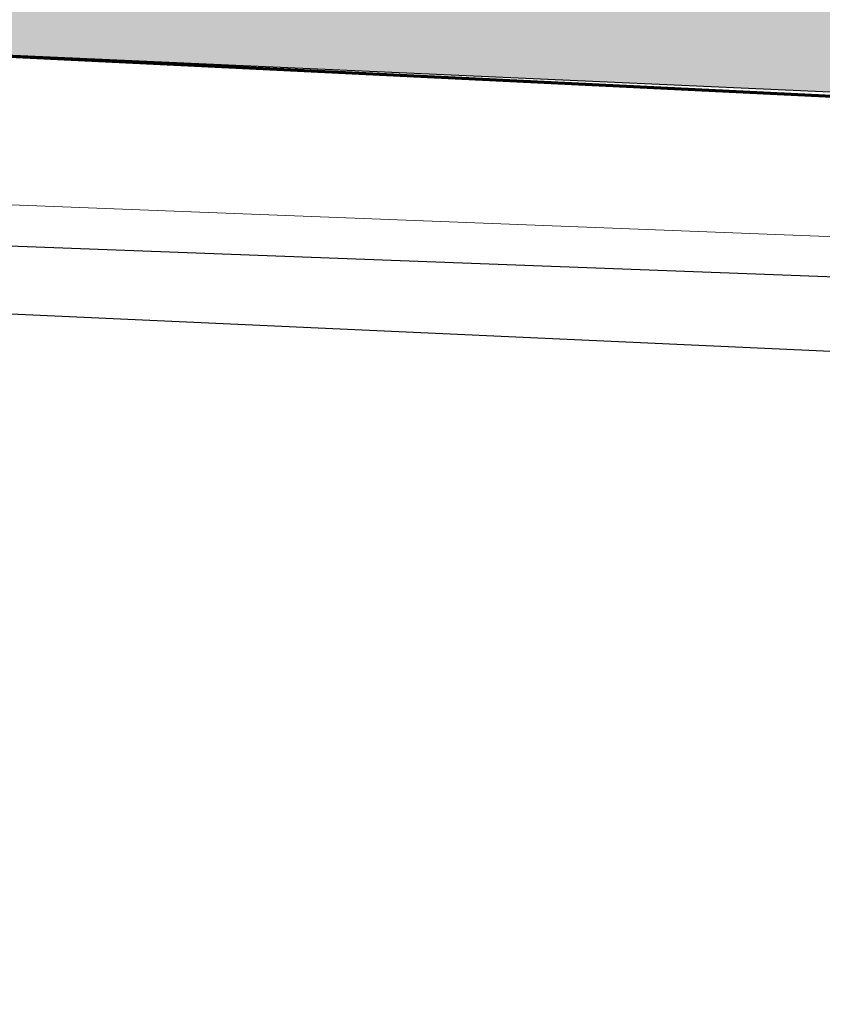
# Model space of a CAD drawing. Header units: metres. Extents: x 32338650 to 32340431, y 5701793 to 5703325.
# Tile 930 of 1056: x 32339347 to 32339353, y 5702503 to 5702510. Entities that reach past the tile are written whole.
import ezdxf

# ---------------------------------------------------------------- set-up
doc = ezdxf.new("R2010")
doc.units = ezdxf.units.M
doc.header["$LTSCALE"] = 0.1
doc.linetypes.add('ISO-02 Strichlinie', pattern=[3.81, 3.048, -0.762])
for name, color, linetype, lineweight, true_color in [('LPB-BE-Flurstück_Grenze', 7, 'Continuous', 70, 0x004c99), ('LPB-BE-Leitung_Strom', 3, 'Continuous', 30, 0x00ff00), ('LPB-BE-Leitung_VodavoneWest_linie_FS', 7, 'Continuous', 50, 0xedede2), ('LPB-SON-Bauabschnittsgrenzen', 7, 'Continuous', 70, 0x004c99), ('LPB-TOPO-Rasenmulden', 7, 'Continuous', 70, 0x004c99), ('LPB-VEG-Wiese', 7, 'Continuous', 70, 0x004c99)]:
    doc.layers.add(name, color=color, linetype=linetype, lineweight=lineweight, true_color=true_color)

msp = doc.modelspace()

# ---------------------------------------------------------------- hatches: boundary and pattern name
at = {"layer": 'LPB-VEG-Wiese', "linetype": 'Continuous', "lineweight": 0, "true_color": 0xd9e0a3, "transparency": 33554687}
h = msp.add_hatch(color=61, dxfattribs=at)
edge = h.paths.add_edge_path()
edge.add_line((32339347.68549, 5702545.16453), (32339351.04997, 5702546.06742))
edge.add_line((32339351.04997, 5702546.06742), (32339350.63527, 5702547.61274))
edge.add_arc((32339367.52068, 5702476.40691), 73.18051, 75.1375671, 103.3404264, ccw=False)
edge.add_line((32339386.29141, 5702547.13913), (32339386.28966, 5702547.13477))
edge.add_arc((32339366.72425, 5702473.19013), 76.48932, 74.8612654, 75.1794372, ccw=False)
edge.add_arc((32339366.7244, 5702473.19071), 76.48871, 74.4735029, 74.861266, ccw=False)
edge.add_line((32339387.19921, 5702546.8881), (32339387.31867, 5702546.85726))
edge.add_line((32339387.31867, 5702546.85726), (32339387.37043, 5702546.84393))
edge.add_arc((32339394.0453, 5702544.45069), 7.09095, 160.27493, 162.593548)
edge.add_line((32339387.27907, 5702546.57193), (32339386.1439, 5702543.19216))
edge.add_arc((32339399.41532, 5702538.73466), 14, 161.434238, 177.366813)
edge.add_line((32339385.43011, 5702539.37784), (32339384.0743, 5702509.8976))
edge.add_line((32339384.0743, 5702509.8976), (32339379.52532, 5702510.11816))
edge.add_line((32339379.52532, 5702510.11816), (32339379.495, 5702508.493))
edge.add_line((32339379.495, 5702508.493), (32339355.715, 5702509.691))
edge.add_line((32339355.715, 5702509.691), (32339342.68387, 5702510.2765))
edge.add_arc((32339342.14525, 5702498.28859), 12, 87.427401, 99.510562)
edge.add_line((32339340.16249, 5702510.12365), (32339328.24162, 5702508.12652))
edge.add_arc((32339326.25887, 5702519.96158), 12, 268.080758, 279.510562, ccw=False)
edge.add_line((32339325.85698, 5702507.96832), (32339317.09305, 5702508.26199))
edge.add_line((32339317.09305, 5702508.26199), (32339317.185, 5702510.302))
edge.add_line((32339317.185, 5702510.302), (32339312.28605, 5702510.52521))
edge.add_line((32339312.28605, 5702510.52521), (32339310.26005, 5702510.61742))
edge.add_line((32339310.26005, 5702510.61742), (32339310.3741, 5702513.11991))
edge.add_line((32339310.3741, 5702513.11991), (32339304.45285, 5702513.38482))
edge.add_arc((32339311.41079, 5702511.03802), 7.34306, 151.974889, 161.361629, ccw=False)
edge.add_arc((32339540.29265, 5702379.3616), 271.39521, 147.437765, 150.1390944, ccw=False)
edge.add_arc((32339335.30289, 5702511.00984), 27.78027, 147.28911, 148.727864, ccw=False)
edge.add_line((32339311.92835, 5702526.0223), (32339312.01899, 5702526.16343))
edge.add_arc((32339536.65949, 5702381.66036), 267.1039, 145.6021185, 147.2482964, ccw=False)
edge.add_line((32339316.26288, 5702532.5571), (32339316.27064, 5702532.55918))
edge.add_arc((32339540.28175, 5702379.36906), 271.382, 145.5440201, 145.6337063, ccw=False)
edge.add_arc((32339540.29188, 5702379.36213), 271.39427, 145.3382975, 145.5440224, ccw=False)
edge.add_arc((32339540.29493, 5702379.36002), 271.39798, 145.2763114, 145.3382982, ccw=False)
edge.add_arc((32339540.29315, 5702379.36125), 271.39582, 144.8779462, 145.2763101, ccw=False)
edge.add_arc((32339540.30962, 5702379.34965), 271.41597, 144.832017, 144.8779433, ccw=False)
edge.add_arc((32339540.29336, 5702379.3611), 271.39607, 144.6291462, 144.8320157, ccw=False)
edge.add_arc((32339540.64376, 5702379.1123), 271.82582, 144.6170199, 144.629138, ccw=False)
edge.add_arc((32339311.55056, 5702584.32919), 48.39964, 278.882899, 298.202245)
edge.add_arc((32339367.52068, 5702476.40691), 73.18051, 106.0817401, 116.8892518, ccw=False)
edge.add_line((32339347.24906, 5702546.72368), (32339347.25889, 5702546.68854))
edge.add_line((32339347.25889, 5702546.68854), (32339347.25883, 5702546.68852))
edge.add_line((32339347.25883, 5702546.68852), (32339347.25938, 5702546.68656))
edge.add_line((32339347.25938, 5702546.68656), (32339347.66958, 5702545.16026))
edge.add_line((32339347.66958, 5702545.16026), (32339347.68549, 5702545.16453))

# ---------------------------------------------------------------- linework, layer by layer
at = {"layer": 'LPB-BE-Flurstück_Grenze', "color": 253, "linetype": 'Continuous', "lineweight": 25, "true_color": 0xadadad, "transparency": 33554687, "flags": 128}
msp.add_lwpolyline([(32339343.90059, 5702508.19462), (32339355.74, 5702507.655), (32339362.634, 5702507.365), (32339362.624, 5702506.884), (32339365.12, 5702506.643), (32339388.04741, 5702505.63643), (32339388.22865, 5702509.69616), (32339379.52532, 5702510.11816), (32339379.495, 5702508.493), (32339355.715, 5702509.691), (32339343.99149, 5702510.21774)], close=True, dxfattribs=at)
at = {"layer": 'LPB-BE-Leitung_Strom', "color": 1, "linetype": 'Continuous', "lineweight": 13, "true_color": 0xff0000, "transparency": 33554687, "flags": 128}
msp.add_lwpolyline([(32339333.9, 5702507.8), (32339342.1, 5702509.1), (32339396.2, 5702507)], dxfattribs=at)
at = {"layer": 'LPB-BE-Leitung_VodavoneWest_linie_FS', "color": 6, "linetype": 'Continuous', "lineweight": 25, "true_color": 0xff00ff, "transparency": 33554687, "flags": 128}
msp.add_lwpolyline([(32339307.19964, 5702510.08192), (32339397.3, 5702506.7), (32339396.1, 5702488.2)], dxfattribs=at)
msp.add_lwpolyline([(32339307.19964, 5702510.08192), (32339397.3, 5702506.7), (32339396.1, 5702488.2)], dxfattribs=at)
at = {"layer": 'LPB-SON-Bauabschnittsgrenzen', "color": 242, "linetype": 'Continuous', "lineweight": 70, "true_color": 0xcd2027, "transparency": 33554687, "flags": 128}
msp.add_lwpolyline([(32339397.61822, 5702516.67608), (32339390.63838, 5702516.97246), (32339390.3239, 5702509.54274), (32339388.22476, 5702509.61886), (32339379.52532, 5702510.11816), (32339379.495, 5702508.493), (32339344.24124, 5702510.20652), (32339344.15033, 5702508.18324), (32339342.59254, 5702508.25424, 0.0643379), (32339340.49295, 5702508.15114), (32339328.57208, 5702506.15401, -0.0499133), (32339325.78999, 5702505.96944), (32339317.00351, 5702506.27547), (32339317.185, 5702510.302), (32339312.28605, 5702510.52521), (32339310.26005, 5702510.61742), (32339310.3741, 5702513.11991), (32339304.45285, 5702513.38482, -0.0409803), (32339304.92877, 5702514.48822, -0.0117873), (32339311.55878, 5702525.43068, -0.0062778)], format="xyb", dxfattribs=at)
at = {"layer": 'LPB-TOPO-Rasenmulden', "color": 143, "linetype": 'ISO-02 Strichlinie', "lineweight": 30, "true_color": 0x7aafdf, "flags": 128}
msp.add_lwpolyline([(32339380.52639, 5702510.45622), (32339350.34876, 5702511.70625, 0.07061), (32339337.39594, 5702510.31437, -0.0575436), (32339324.48551, 5702508.51458), (32339318.95755, 5702508.70847)], format="xyb", dxfattribs=at)

doc.saveas('drawing.dxf')
